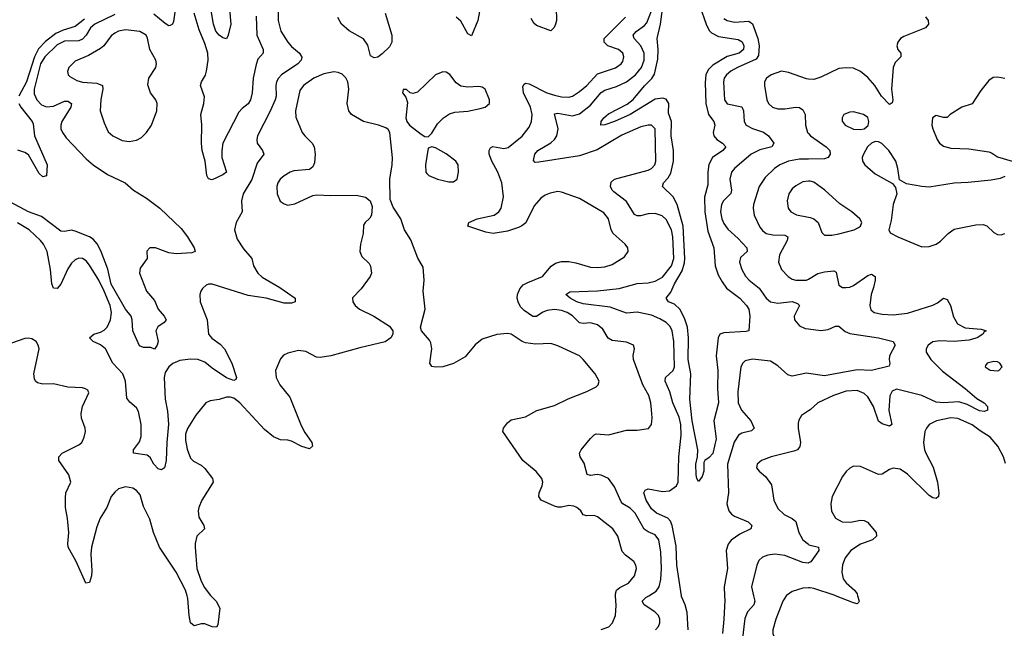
# Model space of a CAD drawing. Header units: inches. Extents: x 1449094 to 1618372, y 389908 to 534307.
# Tile 397 of 494: x 1575622 to 1581088, y 479819 to 483195. Entities that reach past the tile are written whole.
import ezdxf

# ---------------------------------------------------------------- set-up
doc = ezdxf.new("R2010")
doc.units = ezdxf.units.IN
doc.header["$MEASUREMENT"] = 0
for name, color, linetype in [('B5477', 7, 'Continuous'), ('B5478', 7, 'Continuous'), ('B5487', 7, 'Continuous'), ('B5488', 7, 'Continuous')]:
    doc.layers.add(name, color=color, linetype=linetype)

msp = doc.modelspace()

# ---------------------------------------------------------------- linework, layer by layer
at = {"layer": 'B5477', "color": 5}
for points, elevation in [([(1576682.4, 480000), (1576711.7, 479970), (1576732.4, 479930), (1576721.1, 479838.9), (1576715.1, 479824.9), (1576690, 479827.1), (1576650, 479843.5), (1576630, 479844.8), (1576590, 479833.6), (1576570, 479849.4), (1576562, 479890), (1576554.9, 479985.1), (1576550.9, 480000)], 480), ([(1578850, 479813.1), (1578891.8, 479828.2), (1578912.8, 479850), (1578929.8, 479890.2), (1578933.5, 479946.5), (1578929.3, 480000)], 480), ([(1579152.2, 479810), (1579168.7, 479830), (1579175.5, 479850), (1579175.5, 479870), (1579167.6, 479890), (1579148.4, 479910), (1579088.7, 479950), (1579076.8, 479970), (1579096.8, 479990), (1579113.7, 480000)], 460), ([(1579333.4, 479810), (1579327.4, 479907.4), (1579315.7, 479950), (1579295.6, 479995.6), (1579294.9, 480000)], 440), ([(1579534.9, 480000), (1579536.1, 479976.1), (1579531.5, 479870), (1579522.8, 479790)], 440), ([(1579695.3, 480000), (1579702.5, 479970), (1579696.5, 479950), (1579661.6, 479910), (1579647.1, 479872.9), (1579632.3, 479750)], 460), ([(1579876.8, 480000), (1579858.5, 479970), (1579820.2, 479870), (1579803.2, 479810), (1579803.2, 479790), (1579810, 479770.7), (1579830.4, 479750), (1579874, 479730), (1579910, 479722.2), (1579950, 479722.8), (1579990, 479730.8), (1580000, 479734.7)], 480)]:
    msp.add_lwpolyline(points, dxfattribs=dict(at, elevation=elevation))
at = {"layer": 'B5478', "color": 5}
for points, elevation in [([(1576490, 483288.7), (1576475.2, 483184.8), (1576469.3, 483170.7), (1576456.6, 483163.4), (1576450, 483161.4), (1576430, 483174.6), (1576365.8, 483225.8)], 440), ([(1579396.6, 483270), (1579432.1, 483170), (1579450, 483135), (1579462, 483122), (1579501.5, 483101.5), (1579610, 483085.7), (1579632.9, 483072.9), (1579641.8, 483050), (1579639.6, 483030), (1579616.3, 483010), (1579549.6, 482990.4), (1579470, 482942.5), (1579443.6, 482916.4), (1579430.9, 482890), (1579426.9, 482846.9), (1579430.5, 482730), (1579445.1, 482670), (1579475.2, 482630), (1579481.2, 482610), (1579471.7, 482570), (1579476, 482550), (1579491.8, 482530), (1579522.6, 482510), (1579541.5, 482490), (1579525.3, 482470), (1579468.6, 482431.4), (1579447.5, 482392.5), (1579441, 482350), (1579441.1, 482278.9), (1579424.3, 482210), (1579425.3, 482130), (1579442.1, 482022.1), (1579474.8, 481930), (1579483.5, 481830), (1579499.5, 481779.5), (1579520.7, 481740.7), (1579546.3, 481706.3), (1579619.6, 481650), (1579655.8, 481610), (1579670.2, 481590), (1579675.8, 481550), (1579670, 481469.2), (1579655.2, 481464.8), (1579530, 481458.3), (1579509.2, 481450.8), (1579499.2, 481430), (1579487.3, 481330), (1579497.4, 481250), (1579495.9, 481150), (1579501.2, 481070), (1579474.9, 480970), (1579488.4, 480870), (1579470, 480789.3), (1579450, 480766), (1579426, 480750), (1579420.4, 480739.6), (1579420.4, 480690), (1579410, 480661.2), (1579390, 480634), (1579380.9, 480650), (1579377, 480670), (1579376, 480730), (1579385.1, 480770), (1579387.3, 480810), (1579355, 480970), (1579342.2, 481090), (1579348.4, 481230), (1579332.3, 481310), (1579334.3, 481430), (1579328.4, 481490), (1579314.8, 481534.8), (1579287.8, 481587.8), (1579256.6, 481616.6), (1579223.6, 481630), (1579211.1, 481650), (1579236.9, 481683.1), (1579256.2, 481730), (1579298.7, 481801.3), (1579312.7, 481847.3), (1579315, 481870), (1579305.8, 482050), (1579270.8, 482170.8), (1579250, 482212.5), (1579189.8, 482270), (1579196.3, 482290), (1579221.9, 482318.1), (1579236.3, 482343.7), (1579251.3, 482410), (1579250.6, 482470), (1579238.6, 482550), (1579240.7, 482630), (1579223.5, 482676.5), (1579224.5, 482730), (1579210, 482754.4), (1579190, 482759.8), (1579150, 482754), (1579011.1, 482668.9), (1578923.1, 482630), (1578870, 482611.3), (1578847.6, 482610), (1578850, 482630.3), (1578864.5, 482650), (1578890, 482672.2), (1578994, 482726), (1579028, 482752), (1579090, 482828.7), (1579131.7, 482868.3), (1579146.7, 482893.3), (1579163.6, 482976.4), (1579165.5, 483030), (1579160.2, 483090), (1579179.2, 483170), (1579197.9, 483310)], 420), ([(1577056.6, 483276.6), (1577057, 483190), (1577071.2, 483131.2), (1577111.1, 483070), (1577130, 483047.3), (1577174.6, 483010), (1577187.2, 482987.2), (1577183.6, 482970), (1577165, 482950), (1577075.9, 482890), (1577058.2, 482870), (1577048, 482850), (1577043.7, 482830), (1577045.9, 482770), (1577039.5, 482750), (1577013.2, 482686.8), (1576941.8, 482550), (1576937.6, 482530), (1576940.7, 482510), (1576970.3, 482470), (1576978, 482450), (1576940.2, 482399.8), (1576910.9, 482309.1), (1576862.7, 482230), (1576853.7, 482190), (1576857.3, 482130), (1576824, 482070), (1576813.8, 482030), (1576830, 481976.9), (1576863.6, 481923.6), (1576910.3, 481870), (1576919.6, 481830), (1576943.6, 481790), (1576967.3, 481767.3), (1577065.3, 481710), (1577150.6, 481650), (1577151, 481630), (1577130, 481623), (1577090, 481623.5), (1576989.8, 481649.8), (1576890, 481664.8), (1576690, 481728.5), (1576670, 481728.3), (1576656.9, 481723.1), (1576635.8, 481704.2), (1576626.7, 481690), (1576622.4, 481670), (1576623.2, 481630), (1576663.5, 481530), (1576670.8, 481450), (1576688.4, 481428.4), (1576735.1, 481395.2), (1576758, 481370), (1576799.7, 481290), (1576826, 481210), (1576821.6, 481198.4), (1576810, 481192.8), (1576770, 481209.2), (1576690, 481261.8), (1576650, 481294.5), (1576610, 481310.9), (1576570, 481312), (1576510, 481304.7), (1576471.6, 481288.4), (1576449.4, 481270), (1576430, 481237.4), (1576424.3, 481210), (1576429.2, 481090), (1576443.2, 481023.2), (1576448.8, 480951.2), (1576437.8, 480850), (1576434.6, 480750), (1576425.7, 480710), (1576410, 480697.3), (1576390, 480702.8), (1576365.7, 480730), (1576346.5, 480766.5), (1576330, 480779.7), (1576253.2, 480790), (1576253.3, 480810), (1576287.1, 480852.9), (1576296.5, 480883.5), (1576296.1, 480950), (1576282, 481022), (1576270, 481042.3), (1576233, 481073), (1576215.8, 481095.8), (1576209.3, 481190), (1576194.5, 481230), (1576138.2, 481290), (1576098, 481370), (1576070, 481390.9), (1576029.3, 481410), (1576009.6, 481430), (1576032.7, 481450), (1576070, 481460.9), (1576090, 481472.1), (1576107.9, 481490), (1576126, 481530), (1576130.8, 481570), (1576123.9, 481610), (1576090, 481689.8), (1576061.2, 481750), (1576010, 481833.8), (1575990, 481857.8), (1575970, 481870.7), (1575950, 481871.6), (1575930, 481862.8), (1575910, 481844.2), (1575890, 481813.5), (1575850, 481728.2), (1575830, 481703.6), (1575810, 481705.1), (1575800.3, 481730), (1575793, 481810), (1575773.7, 481910), (1575753.6, 481950), (1575736.5, 481970), (1575674.4, 482030), (1575610, 482068.2)], 460), ([(1576787.4, 483252.6), (1576794.7, 483170), (1576779.6, 483110), (1576770, 483089.6), (1576750, 483095.3), (1576730, 483109.2), (1576710, 483132.4), (1576697.3, 483170), (1576678.8, 483278.8)], 420), ([(1578180.7, 483270), (1578165.9, 483190), (1578130, 483106), (1578110, 483116.9), (1578070, 483187.1), (1578045.6, 483210)], 460), ([(1578599.6, 483260.4), (1578601.5, 483190), (1578596.2, 483170), (1578588.2, 483151.8), (1578570, 483133.3), (1578490, 483163.5), (1578475.2, 483175.2), (1578461, 483201)], 460), ([(1579294.9, 480000), (1579270.3, 480170), (1579265.2, 480274.8), (1579243.4, 480390), (1579234.1, 480414.1), (1579220.3, 480430), (1579156.9, 480456.9), (1579130, 480482.5), (1579100.1, 480530), (1579086, 480570), (1579094.7, 480585.3), (1579110, 480592.2), (1579190, 480578.1), (1579230, 480582.4), (1579267.9, 480610), (1579276.7, 480630), (1579280.1, 480770), (1579294, 480890), (1579291.4, 480950), (1579282.6, 480990), (1579247.5, 481070), (1579231.2, 481131.2), (1579204.7, 481190), (1579206.8, 481210), (1579249, 481250), (1579256.5, 481270), (1579253.3, 481410), (1579243.6, 481470), (1579232.8, 481492.8), (1579210, 481516.3), (1579176.2, 481536.2), (1579130, 481555.4), (1579050, 481573.1), (1578990, 481567.7), (1578899.9, 481599.9), (1578750, 481618.8), (1578714.8, 481630), (1578678, 481650), (1578653.3, 481670), (1578675.2, 481684.8), (1578830, 481690.5), (1578950, 481704.5), (1579050, 481731.9), (1579110, 481736.3), (1579150, 481744.3), (1579190, 481766.6), (1579240.6, 481830), (1579253.9, 481870), (1579247.7, 481990), (1579239.6, 482030), (1579210, 482086.4), (1579187.5, 482107.5), (1579150, 482120.6), (1579110, 482119.1), (1579067.6, 482107.6), (1579050, 482107.4), (1579035.2, 482115.2), (1578990, 482186), (1578920.4, 482240.4), (1578910.8, 482250), (1578902.3, 482270), (1578905.6, 482294.4), (1578922.9, 482310), (1579110, 482361.3), (1579129.9, 482370.1), (1579147.5, 482390), (1579153.4, 482410), (1579149.8, 482589.8), (1579129.8, 482609.8), (1579110, 482610.5), (1579070, 482600.9), (1578964.6, 482555.4), (1578827.1, 482472.9), (1578730, 482439.2), (1578504.3, 482404.3), (1578483.1, 482403.1), (1578473.3, 482413.3), (1578482, 482450), (1578498, 482470), (1578570, 482512.8), (1578589.8, 482530), (1578603.5, 482550), (1578610.6, 482590), (1578590, 482672), (1578610, 482676.1), (1578690, 482661.3), (1578730, 482673.5), (1578790, 482720.1), (1578850, 482790.8), (1578870, 482805.1), (1578935.5, 482824.5), (1578990, 482850.6), (1579040.8, 482890), (1579073, 482930), (1579088.8, 482970), (1579088.8, 483010), (1579069.6, 483049.6), (1579032.8, 483090), (1579027.6, 483110), (1579043.4, 483130), (1579090, 483162.5), (1579103.2, 483176.8), (1579130, 483244.9)], 440), ([(1576150, 483223.2), (1576038.6, 483170), (1576014.3, 483150), (1575990.7, 483109.3), (1575970, 483087), (1575950, 483078.4), (1575870, 483076.2), (1575830, 483054.8), (1575760.9, 482990), (1575737.7, 482950), (1575701.4, 482810), (1575703, 482783), (1575717.3, 482750), (1575743.3, 482723.3), (1575770, 482712.6), (1575810, 482715.4), (1575870, 482742.6), (1575890, 482742.7), (1575909, 482730), (1575905.2, 482710), (1575855.5, 482630), (1575849.4, 482610), (1575850.2, 482590), (1575858.6, 482570), (1575879.6, 482539.6), (1575990, 482423.2), (1576030, 482389.2), (1576110, 482336.5), (1576208, 482290), (1576253.4, 482250), (1576325.7, 482205.7), (1576399.3, 482150), (1576517.5, 482037.5), (1576553.7, 481990), (1576590.5, 481929.5), (1576596.3, 481910), (1576577.8, 481902.2), (1576490, 481896.4), (1576450, 481902), (1576375.3, 481930), (1576344.7, 481930), (1576328.1, 481911.9), (1576330.4, 481869.6), (1576290, 481817.2), (1576287.6, 481790), (1576326, 481690), (1576370, 481638), (1576390.3, 481590), (1576424.6, 481550), (1576435.6, 481530), (1576424.5, 481515.5), (1576388.8, 481491.2), (1576377.5, 481470), (1576390.2, 481409.8), (1576385.5, 481390), (1576370, 481367.3), (1576350, 481376.2), (1576310, 481376.3), (1576286.9, 481386.9), (1576250.7, 481470), (1576247, 481530), (1576240.7, 481550), (1576210, 481589.8), (1576130, 481727.7), (1576110.8, 481810.8), (1576072.8, 481912.8), (1576052, 481952), (1576030, 481977.5), (1576010, 481990.8), (1575930, 482022.6), (1575910, 482027), (1575870, 482019.8), (1575850, 482022), (1575743.4, 482103.4), (1575670, 482129.1), (1575570, 482183)], 440), ([(1575981.8, 483198.2), (1575930, 483157.5), (1575862.7, 483137.3), (1575822, 483118), (1575765.4, 483074.6), (1575726.8, 483033.2), (1575703.6, 482990), (1575659.7, 482850), (1575616.7, 482770)], 420), ([(1576934.4, 483214.4), (1576937.4, 483110), (1576974, 483030), (1576972.8, 483010), (1576944.6, 482975.4), (1576934.2, 482945.8), (1576917.5, 482870), (1576913, 482790), (1576903.9, 482750), (1576891, 482729), (1576856.9, 482703.1), (1576838.3, 482681.7), (1576750.2, 482510), (1576744, 482470), (1576744.7, 482430), (1576770.4, 482350), (1576750, 482335.1), (1576690, 482306), (1576670, 482312.3), (1576661.1, 482330), (1576650.7, 482410), (1576635, 482470), (1576630.5, 482510), (1576632.1, 482612.1), (1576628, 482670), (1576644.2, 482730), (1576648.1, 482768.1), (1576626.2, 482830), (1576630.9, 482850), (1576652.8, 482887.2), (1576659.3, 482910), (1576667.9, 482970), (1576667.2, 483010), (1576650, 483063.6), (1576618.1, 483138.1), (1576590, 483232)], 440), ([(1577650.7, 483230.7), (1577687.8, 483110), (1577688.1, 483070), (1577674.7, 483045.3), (1577634.9, 483005.1), (1577610, 482987), (1577590, 482983.8), (1577570, 482994), (1577553.9, 483053.9), (1577530, 483089.7), (1577450, 483132.7), (1577408.9, 483170), (1577387.6, 483207.6)], 460), ([(1579113.7, 480000), (1579155.4, 480024.6), (1579172.6, 480050), (1579181.4, 480090), (1579183.8, 480150), (1579181.2, 480241.2), (1579169, 480310), (1579150, 480336.8), (1579110, 480354.1), (1579089, 480369), (1579038.4, 480458.4), (1579010, 480484.7), (1578969.4, 480509.4), (1578960.2, 480520.2), (1578923.7, 480603.7), (1578890, 480649.8), (1578850, 480669), (1578827.8, 480672.2), (1578790, 480667.4), (1578772.6, 480672.6), (1578755.7, 480735.7), (1578733.6, 480770), (1578729.6, 480790), (1578739.1, 480810), (1578790, 480871.8), (1578810, 480891.8), (1578822.8, 480897.2), (1578890, 480893.1), (1578990, 480918), (1579050, 480918), (1579111.7, 480928.3), (1579129.5, 480950.5), (1579132.9, 480987.1), (1579129.7, 481030.3), (1579125.8, 481070), (1579114.6, 481110), (1579080.9, 481170), (1579028.4, 481310), (1579026.9, 481333.1), (1579034.5, 481370), (1579029.2, 481390), (1578990, 481406.3), (1578910, 481415.3), (1578888.4, 481428.4), (1578859, 481479), (1578830, 481502.2), (1578790, 481513.8), (1578750, 481509.9), (1578730, 481513.8), (1578690, 481552.5), (1578661, 481570), (1578630, 481581.5), (1578590, 481587.2), (1578550, 481582.1), (1578526.5, 481573.5), (1578490, 481547.8), (1578470, 481548.9), (1578422, 481582), (1578402.2, 481602.2), (1578388.4, 481630), (1578383.7, 481650), (1578385.5, 481670), (1578398.7, 481701.3), (1578416.3, 481723.7), (1578441.9, 481738.1), (1578524.2, 481770), (1578572.3, 481827.7), (1578596.1, 481843.9), (1578630, 481852.9), (1578670, 481853.4), (1578710, 481847.2), (1578790, 481822), (1578830, 481819.7), (1578870, 481823.8), (1578910, 481837.6), (1578979.4, 481880.6), (1579000.5, 481910), (1578996.9, 481930), (1578982.2, 481950), (1578915.8, 482010), (1578905.3, 482030), (1578890.8, 482090), (1578864, 482124), (1578730, 482202.4), (1578630, 482238.3), (1578610, 482241.5), (1578566.3, 482233.7), (1578538.2, 482221.8), (1578514.7, 482205.3), (1578478.2, 482161.8), (1578430.9, 482069.1), (1578410, 482051.1), (1578390, 482042), (1578330, 482021.8), (1578250, 482009), (1578210, 482016.1), (1578109.2, 482050), (1578116, 482070), (1578161.2, 482090), (1578255.6, 482110), (1578281, 482130), (1578293.8, 482150), (1578307.3, 482212.7), (1578299.1, 482290), (1578275.9, 482350), (1578242, 482410), (1578228.9, 482450), (1578227.7, 482470), (1578235.8, 482484.2), (1578249, 482491), (1578310, 482480.6), (1578333.5, 482486.5), (1578411.3, 482548.7), (1578450, 482598.3), (1578463, 482630), (1578467, 482670), (1578457.8, 482710), (1578418.3, 482790), (1578414.9, 482825.1), (1578422.4, 482837.6), (1578430, 482842.2), (1578450, 482840.1), (1578548.4, 482790), (1578590, 482776.6), (1578630, 482766.5), (1578670, 482766), (1578690, 482771.8), (1578730, 482796.2), (1578770, 482830.8), (1578830, 482895.5), (1578930, 482927.7), (1578960.3, 482950), (1578970, 482963.6), (1578976, 482990), (1578969.8, 483010), (1578945.1, 483030), (1578886, 483050), (1578865.6, 483070), (1578865.5, 483090), (1578984.2, 483210)], 460), ([(1579530, 483202), (1579548.9, 483190), (1579590, 483181.4), (1579670, 483187.5), (1579690, 483172.8), (1579719.9, 483090), (1579726.6, 483050), (1579723.4, 482996.6), (1579710, 482976.9), (1579605.8, 482930), (1579569.3, 482910), (1579545.4, 482890), (1579533.2, 482870), (1579528.1, 482850), (1579534, 482750), (1579550, 482728.6), (1579631.1, 482711.1), (1579640.5, 482690), (1579644.5, 482630), (1579654.6, 482610), (1579690.7, 482590.7), (1579750.8, 482570.9), (1579778, 482550), (1579808.9, 482510), (1579796.4, 482490), (1579730, 482473.2), (1579681.8, 482450), (1579589.6, 482370.4), (1579574.2, 482350), (1579563.8, 482310), (1579572.7, 482250), (1579569.5, 482230.5), (1579529.2, 482190.8), (1579518, 482170), (1579511.5, 482130), (1579519.5, 482090), (1579530, 482064.9), (1579552.3, 482032.3), (1579610, 481982.2), (1579659.2, 481930), (1579660.3, 481910), (1579623.3, 481876.6), (1579617.7, 481850), (1579630.2, 481810), (1579651.9, 481771.9), (1579671.3, 481750), (1579726.4, 481706.4), (1579765.6, 481650), (1579790, 481630.2), (1579830, 481622.8), (1579910, 481631.3), (1579940.4, 481620.4), (1579950.3, 481610), (1579921.2, 481550), (1579923.9, 481530), (1579950, 481496.9), (1579982.3, 481482.3), (1580000, 481480.1)], 440), ([(1578929.3, 480000), (1578928.5, 480010), (1578935.4, 480030), (1578953.9, 480046.1), (1579001, 480070), (1579034.4, 480110), (1579045.1, 480150), (1579043.1, 480170), (1579030.6, 480190.6), (1578984.3, 480224.3), (1578965.8, 480245.8), (1578943.1, 480330), (1578915.1, 480370), (1578830, 480437.6), (1578810, 480445.7), (1578770, 480442.7), (1578750, 480448.7), (1578737.6, 480470), (1578714, 480490), (1578697.5, 480497.5), (1578670, 480500.9), (1578630, 480490.8), (1578610, 480490.8), (1578590, 480495.8), (1578516.3, 480530), (1578503.1, 480550), (1578505.1, 480570), (1578522.2, 480610), (1578525.4, 480630), (1578519.7, 480650), (1578488.9, 480688.9), (1578414, 480750), (1578304.7, 480910), (1578306.9, 480930), (1578330, 480958.9), (1578350, 480974.9), (1578430, 480992.3), (1578493, 481027), (1578590, 481054.6), (1578667.2, 481092.8), (1578770, 481131.8), (1578821.3, 481158.7), (1578832.7, 481170), (1578838, 481190), (1578816.3, 481230), (1578750, 481309.6), (1578730, 481329.7), (1578710, 481340.4), (1578610, 481386.2), (1578570, 481399.8), (1578484.8, 481395.2), (1578430, 481402.8), (1578410.6, 481410.6), (1578350, 481449.8), (1578330, 481454), (1578270, 481448.7), (1578190, 481423.1), (1578150, 481391), (1578094.6, 481325.4), (1578030, 481288), (1577970, 481269.1), (1577930, 481266.8), (1577910, 481272), (1577898, 481290), (1577909.6, 481369.6), (1577903.3, 481403.3), (1577896.9, 481416.9), (1577852.7, 481470), (1577847, 481490), (1577872.8, 481590), (1577861.2, 481690), (1577867, 481750), (1577862, 481822), (1577832.9, 481872.9), (1577793.4, 481973.4), (1577757.6, 482030), (1577738, 482090), (1577695.8, 482155.8), (1577678, 482198), (1577676.9, 482310), (1577689.8, 482390.2), (1577691.4, 482428.6), (1577676.3, 482570), (1577666.7, 482586.7), (1577654.7, 482594.8), (1577614, 482610), (1577530, 482631.1), (1577463, 482670), (1577449.7, 482690), (1577439.8, 482730), (1577448.6, 482810), (1577443.1, 482850), (1577432.7, 482872.7), (1577412.8, 482892.8), (1577390, 482902.8), (1577365.3, 482905.3), (1577310, 482895), (1577254.6, 482870), (1577198.2, 482830), (1577177.4, 482802.6), (1577152.8, 482690), (1577154.6, 482654.6), (1577190.3, 482570), (1577204.4, 482550), (1577245.3, 482510), (1577256, 482490), (1577262.4, 482450), (1577259, 482401), (1577250, 482379.6), (1577230, 482364.8), (1577143.4, 482356.6), (1577123, 482350), (1577090, 482329.7), (1577067.6, 482310), (1577055.6, 482290), (1577049.1, 482270), (1577051.7, 482230), (1577067.8, 482187.8), (1577090, 482172.9), (1577110, 482167.2), (1577150, 482173.4), (1577250, 482219.5), (1577270, 482224.4), (1577350, 482219.5), (1577490, 482222.6), (1577541, 482210), (1577567.3, 482190), (1577578.5, 482158.5), (1577574, 482110), (1577565.5, 482094.5), (1577538.8, 482070), (1577530, 482055.3), (1577528.4, 482010), (1577513.4, 481950), (1577510.6, 481910), (1577521.7, 481881.7), (1577562, 481842), (1577568.6, 481828.6), (1577574, 481790), (1577566.7, 481770), (1577517, 481703), (1577470, 481652.3), (1577470.4, 481630), (1577483.7, 481610), (1577508.4, 481590), (1577588.2, 481550), (1577674.9, 481494.9), (1577692.7, 481470), (1577692.7, 481450), (1577682.4, 481430), (1577650, 481408.5), (1577510, 481375.6), (1577350, 481329.7), (1577290, 481320.5), (1577270, 481322.9), (1577210, 481354.5), (1577170, 481359.5), (1577110, 481346), (1577086.4, 481333.6), (1577070, 481314), (1577041.6, 481250), (1577044.9, 481210), (1577066.4, 481170), (1577120.9, 481100.9), (1577184.2, 480944.2), (1577205, 480905), (1577242.8, 480850), (1577246.7, 480830), (1577230, 480814.7), (1577187.7, 480827.7), (1577130, 480858), (1577110, 480863.6), (1577070, 480864.5), (1577030, 480881.1), (1576981.1, 480921.1), (1576843.9, 481070), (1576810, 481094.9), (1576790, 481100.8), (1576770, 481100.7), (1576730, 481088.7), (1576679.1, 481080.9), (1576655.5, 481070), (1576599.5, 481000.5), (1576552.9, 480927.1), (1576543.2, 480896.8), (1576542.4, 480862.4), (1576552.4, 480812.4), (1576570, 480762), (1576586, 480746), (1576630, 480723.9), (1576650, 480704.7), (1576692.3, 480650), (1576696.5, 480630), (1576633.4, 480530), (1576616.9, 480490), (1576612.9, 480470), (1576616.3, 480436.3), (1576644.9, 480390), (1576648, 480370), (1576605.3, 480330), (1576596, 480290), (1576596.1, 480270), (1576605.9, 480150), (1576626.8, 480086.8), (1576646.8, 480046.9), (1576681.2, 480001.2), (1576682.4, 480000)], 480), ([(1580000, 482865.7), (1579990, 482866.5), (1579890, 482902.6), (1579850, 482909), (1579794, 482890), (1579767.4, 482870), (1579756.5, 482850), (1579756.2, 482830), (1579768.5, 482750), (1579778, 482730), (1579801.3, 482710), (1579830, 482700.6), (1579870, 482700.2), (1579930.2, 482710.2), (1579950, 482708.1), (1579970, 482696), (1579982.6, 482670), (1579983.5, 482610), (1579994.4, 482570), (1580000, 482563.8)], 460), ([(1575616.3, 482730), (1575627.5, 482710), (1575691.8, 482630), (1575697.1, 482617.1), (1575705, 482550), (1575774.9, 482390), (1575770, 482328.7), (1575750, 482322.7), (1575730, 482342.7), (1575670, 482445), (1575650, 482458.5), (1575611.1, 482471.1)], 420), ([(1580000, 482421.5), (1579950, 482420.8), (1579889.3, 482410.7), (1579840.9, 482390), (1579812.3, 482370), (1579760.4, 482319.6), (1579726.5, 482270), (1579696, 482170), (1579692.8, 482150), (1579698.5, 482110), (1579730, 482044.9), (1579745.2, 482025.2), (1579766.3, 482010), (1579802.3, 482002.3), (1579870, 482000.8), (1579885.4, 481990), (1579881.5, 481970), (1579839.2, 481890), (1579833.8, 481850), (1579850.3, 481810), (1579887.4, 481770), (1579910, 481755.2), (1579930, 481750.2), (1579990, 481749.4), (1580000, 481755.7)], 460), ([(1580000, 482298.6), (1579970, 482294.8), (1579930, 482274), (1579910, 482256.4), (1579891.6, 482230), (1579881.5, 482190), (1579887.6, 482150), (1579903.1, 482130), (1579933.2, 482113.2), (1580000, 482100.4)], 480), ([(1576550.9, 480000), (1576542.9, 480030), (1576491.2, 480130), (1576398.2, 480270), (1576365.4, 480350), (1576344.7, 480424.7), (1576310, 480495.3), (1576290, 480559), (1576270, 480583.7), (1576250, 480596.9), (1576210, 480604.7), (1576170, 480592.3), (1576150, 480575.1), (1576130, 480549.4), (1576105.3, 480490), (1576069.1, 480430), (1576050, 480381.2), (1576020.6, 480270), (1576017.4, 480230), (1576023, 480137), (1576019.6, 480110), (1576010, 480074), (1575989.6, 480070), (1575935.1, 480190), (1575891.1, 480270), (1575888.4, 480290), (1575894.2, 480350), (1575887.6, 480427.6), (1575876.9, 480490), (1575876.6, 480543.4), (1575878.7, 480570), (1575905.1, 480630), (1575894, 480670), (1575838.4, 480750), (1575839.5, 480770), (1575857, 480790), (1575950, 480836.3), (1575966, 480850), (1575980.1, 480879.9), (1575986.6, 480910), (1575984.5, 480930), (1575965.5, 480985.5), (1575963.1, 481010), (1575969.8, 481050.2), (1576006, 481126), (1575999.4, 481139.4), (1575988.1, 481148.1), (1575970, 481152.6), (1575890, 481156.9), (1575810, 481175.1), (1575750, 481173.3), (1575720.8, 481180.8), (1575709.6, 481189.7), (1575703.3, 481203.3), (1575699.7, 481230), (1575729.3, 481369.3), (1575725.2, 481390), (1575714, 481410), (1575690, 481424), (1575669.2, 481429.2), (1575650, 481426.6), (1575550, 481391.1)], 480), ([(1580000, 481232.2), (1579990, 481233.6), (1579910, 481217.3), (1579885.6, 481225.6), (1579830, 481275.9), (1579790, 481300.6), (1579690, 481312.8), (1579650, 481302.7), (1579635.6, 481290), (1579624.5, 481270), (1579608.1, 481130), (1579610.9, 481070), (1579629.2, 481029.2), (1579681.5, 480970), (1579698.9, 480930), (1579684.8, 480915.2), (1579630, 480901.5), (1579611.6, 480890), (1579588, 480852), (1579551.4, 480730), (1579556, 480570), (1579547.9, 480510), (1579559, 480470), (1579572.6, 480452.6), (1579590, 480440.9), (1579666.7, 480410), (1579687, 480390), (1579680.5, 480370), (1579618.7, 480341.3), (1579571.4, 480308.6), (1579554.4, 480285.6), (1579544.3, 480250), (1579551.7, 480150), (1579532.3, 480050), (1579534.9, 480000)], 440), ([(1580000, 481024.6), (1579961.3, 480998.7), (1579946.4, 480973.6), (1579943.4, 480956.6), (1579943.2, 480930), (1579955.4, 480850), (1579952.6, 480827.4), (1579939.5, 480810), (1579918.9, 480801), (1579794, 480770), (1579740.7, 480750), (1579715.5, 480730), (1579712.7, 480710), (1579726.4, 480690), (1579761.6, 480661.6), (1579795.2, 480615.2), (1579807.6, 480530), (1579830, 480483.1), (1579864.9, 480450), (1579910, 480427.7), (1579930, 480411.7), (1579946.4, 480350), (1579970, 480310.3), (1580000, 480285.3)], 460), ([(1580000, 480181.5), (1579999, 480181), (1579970, 480183.4), (1579870, 480223.7), (1579814, 480230), (1579774.6, 480225.4), (1579746, 480214), (1579725.3, 480194.7), (1579714, 480170), (1579683.5, 480050), (1579695.3, 480000)], 460), ([(1580000, 480043.3), (1579970, 480041.8), (1579910, 480023.5), (1579878, 480002), (1579876.8, 480000)], 480)]:
    msp.add_lwpolyline(points, dxfattribs=dict(at, elevation=elevation))
for points, elevation in [([(1576210, 483139.5), (1576170, 483132), (1576150, 483121.2), (1576130, 483104.8), (1576089.1, 483050.9), (1576070, 483034.8), (1576003.2, 482996.8), (1575930, 482964.2), (1575894.9, 482930), (1575887.3, 482907.3), (1575890.4, 482890), (1575900.2, 482880.2), (1575938.7, 482858.7), (1575970, 482849.4), (1576050, 482843), (1576081.1, 482830), (1576083.5, 482810), (1576072.1, 482752.1), (1576069, 482690), (1576090, 482622.8), (1576113.9, 482573.9), (1576139.1, 482550), (1576190, 482525.5), (1576230, 482520.2), (1576270, 482526.7), (1576297.8, 482542.2), (1576326.3, 482570), (1576352.8, 482610), (1576383.5, 482690), (1576385.1, 482730), (1576377.4, 482750), (1576348, 482790), (1576333.9, 482833.9), (1576338.3, 482870), (1576377.4, 482930), (1576381.1, 482950), (1576378.3, 482970), (1576344.4, 483030), (1576332, 483092), (1576324, 483110), (1576289.3, 483130)], 460), ([(1577970, 482906), (1577930, 482889.5), (1577830, 482792.3), (1577805.2, 482785.2), (1577789, 482789), (1577770, 482808.7), (1577750, 482808), (1577746.7, 482790), (1577765.5, 482765.5), (1577775.5, 482735.5), (1577765.3, 482650), (1577770.4, 482630), (1577786.4, 482610), (1577850, 482560.4), (1577870, 482546.8), (1577890, 482544.7), (1577910, 482566), (1577941.8, 482618.2), (1577974.3, 482650), (1578007.4, 482672.6), (1578037.2, 482682.8), (1578110, 482688.5), (1578177.6, 482702.4), (1578205.2, 482710), (1578219.4, 482720.6), (1578229.4, 482730), (1578229.6, 482750), (1578206.6, 482810), (1578190, 482821.6), (1578170, 482825.1), (1578110, 482821.4), (1578070, 482827.1), (1578045.6, 482845.6), (1578010, 482891.6), (1577990, 482903.6)], 480), ([(1577910, 482489.2), (1577890, 482482), (1577874, 482390), (1577877.1, 482350), (1577882.5, 482342.5), (1577894, 482330), (1577941, 482310), (1578004.8, 482295.2), (1578030, 482295.5), (1578049.6, 482310.4), (1578058.7, 482350), (1578055.1, 482390), (1578042.9, 482410), (1577990, 482451.5), (1577930, 482483.7)], 480)]:
    msp.add_lwpolyline(points, close=True, dxfattribs=dict(at, elevation=elevation))
at = {"layer": 'B5487', "color": 5, "elevation": 480}
msp.add_lwpolyline([(1580273, 480000), (1580281.6, 479970), (1580278.3, 479961.7), (1580270, 479955.1), (1580250, 479960.4), (1580150, 480000)], dxfattribs=at)
at = {"layer": 'B5488', "color": 5}
for points, elevation in [([(1580650.5, 483210.5), (1580664.4, 483190), (1580666.7, 483170), (1580649.5, 483150.5), (1580530, 483101.8), (1580511.8, 483090), (1580496.5, 483070), (1580491.5, 483050), (1580497.4, 483030), (1580512.7, 483010), (1580513, 482990), (1580481.5, 482958.5), (1580470.8, 482930), (1580462, 482810), (1580468, 482750), (1580465.7, 482734.3), (1580454.1, 482725.9), (1580450, 482725.4), (1580406.7, 482770), (1580369.2, 482830), (1580330, 482875.3), (1580290, 482907.4), (1580250, 482925.6), (1580210, 482928.8), (1580170, 482923.5), (1580070, 482875.8), (1580030, 482863.2), (1580000, 482865.7)], 460), ([(1581090, 482869.6), (1581050, 482876.3), (1581026.3, 482873.7), (1581002.3, 482857.7), (1580958, 482802), (1580910, 482729.3), (1580851.3, 482710), (1580786.8, 482670), (1580770, 482653.2), (1580750, 482652.3), (1580710, 482664.2), (1580689.2, 482650.8), (1580685.3, 482610), (1580690.8, 482589.2), (1580714.9, 482530), (1580728.5, 482510), (1580750, 482493.7), (1580790, 482482.4), (1580890, 482479.6), (1581001.3, 482461.3), (1581016.5, 482456.5), (1581050, 482434.9), (1581131.3, 482410)], 480), ([(1580000, 482563.8), (1580012.4, 482550), (1580098, 482490), (1580118.9, 482470), (1580121.1, 482450), (1580109.1, 482430.9), (1580090, 482422.8), (1580000, 482421.5)], 460), ([(1581090, 482324.5), (1581065.1, 482314.9), (1581014.4, 482305.6), (1580887.9, 482292.1), (1580810, 482288.7), (1580670, 482266.6), (1580630, 482269.7), (1580544.9, 482284.9), (1580506.3, 482306.3), (1580496.9, 482370), (1580485.7, 482410), (1580446, 482470), (1580407.6, 482507.6), (1580390, 482516.8), (1580370, 482519.2), (1580350, 482510.9), (1580328.4, 482490), (1580305.4, 482450), (1580298.2, 482430), (1580300.7, 482410), (1580314.2, 482390), (1580370, 482340.2), (1580466.4, 482286.4), (1580483.8, 482263.8), (1580490.4, 482230), (1580471.4, 482170), (1580459.4, 482080.6), (1580446, 482030), (1580453.4, 482013.4), (1580496.3, 481990), (1580630, 481935.8), (1580670, 481937.4), (1580710, 481950.3), (1580733.5, 481966.5), (1580776.2, 482010), (1580810, 482033.7), (1580930, 482057.6), (1580970, 482059.5), (1580990, 482052.4), (1581030, 482015.5), (1581050, 482004.4), (1581070, 482002.4), (1581090, 482008.5)], 480), ([(1580000, 482100.4), (1580010, 482098.5), (1580030.6, 482090), (1580054, 482070), (1580074.9, 482014.9), (1580090, 482000.4), (1580130, 481999.6), (1580170, 482008), (1580254, 482030), (1580278, 482042), (1580289.2, 482050), (1580296, 482070), (1580285.1, 482090), (1580240.5, 482130), (1580173.9, 482173.9), (1580091.6, 482250), (1580030, 482294), (1580010, 482299.8), (1580000, 482298.6)], 480), ([(1580000, 481755.7), (1580052, 481788.1), (1580090, 481797.2), (1580141.3, 481801.3), (1580154.4, 481794.4), (1580170, 481722), (1580189, 481709), (1580208.9, 481708.9), (1580230, 481711.3), (1580250, 481720.6), (1580330, 481776.2), (1580350, 481783.6), (1580370, 481770.7), (1580370.2, 481750.2), (1580362.3, 481710), (1580347.8, 481670), (1580341.2, 481610), (1580345.9, 481585.9), (1580364.9, 481570), (1580410, 481561.2), (1580470, 481557.2), (1580550, 481567), (1580690, 481611.4), (1580716.1, 481623.9), (1580750, 481650.4), (1580770, 481643.1), (1580789, 481610), (1580806.4, 481546.4), (1580828.4, 481508.4), (1580870, 481486.6), (1580958.7, 481478.7), (1580987.3, 481470), (1580976.5, 481463.5), (1580968.8, 481450), (1580936.5, 481430), (1580890, 481416.7), (1580810, 481409.5), (1580730, 481414.2), (1580691.1, 481408.9), (1580664.7, 481390), (1580653.7, 481370), (1580653.7, 481350), (1580679.8, 481310), (1580745.4, 481245.4), (1580871, 481150), (1580934.5, 481094.5), (1580975.8, 481070), (1580994, 481050), (1580994.4, 481030), (1580978, 481022), (1580950, 481025.5), (1580880.9, 481060.9), (1580835.5, 481075.5), (1580749.7, 481070.3), (1580710, 481073.7), (1580630, 481111.4), (1580490, 481146.2), (1580465.3, 481134.7), (1580452.2, 481107.8), (1580446.8, 481026.8), (1580463, 480950), (1580450, 480940.5), (1580410, 480953), (1580390, 480967.3), (1580362.4, 481050), (1580330, 481103.1), (1580310, 481122.3), (1580270, 481139.1), (1580210, 481134), (1580139.5, 481110), (1580053, 481070), (1580009.2, 481030.8), (1580000, 481024.6)], 460), ([(1580000, 481480.1), (1580070, 481471.5), (1580110, 481476.8), (1580150, 481494.4), (1580170, 481494.6), (1580204.8, 481464.8), (1580230, 481454.5), (1580390, 481430.9), (1580470.7, 481410), (1580482, 481390), (1580450.4, 481330), (1580448.2, 481310), (1580452.8, 481287.2), (1580447.7, 481272.3), (1580350, 481248.9), (1580270, 481252.7), (1580090, 481219.3), (1580000, 481232.2)], 440), ([(1581093.9, 480733.9), (1581083.4, 480770), (1581051, 480830), (1581010, 480878.8), (1580953.7, 480913.7), (1580910, 480947.3), (1580830, 480983.4), (1580790, 480985.9), (1580710.9, 480969.1), (1580671.2, 480948.8), (1580655.3, 480930), (1580647.4, 480910), (1580639.7, 480850), (1580645, 480810), (1580651.2, 480790), (1580692.8, 480712.8), (1580716.5, 480630), (1580724.6, 480570), (1580721.6, 480550), (1580710, 480538.4), (1580690, 480543.1), (1580670, 480556), (1580550, 480674.4), (1580510, 480701.6), (1580470, 480707.1), (1580450, 480699.7), (1580410, 480674), (1580390, 480672.4), (1580290, 480716.4), (1580250, 480718), (1580230, 480707.8), (1580210.2, 480689.8), (1580190, 480660.7), (1580131.6, 480550), (1580124.9, 480510), (1580128.2, 480468.2), (1580150.4, 480430), (1580186.8, 480410), (1580233, 480407), (1580290, 480419.6), (1580310, 480417.7), (1580328.5, 480408.5), (1580375.8, 480350), (1580378.4, 480330), (1580356.4, 480310), (1580290, 480285.6), (1580235.8, 480250), (1580204.5, 480210), (1580189.5, 480170.5), (1580185.1, 480130), (1580193.3, 480093.3), (1580210, 480072.1), (1580256.9, 480030), (1580270, 480010.4), (1580273, 480000)], 480), ([(1580000, 480285.3), (1580002.9, 480282.9), (1580055.5, 480270), (1580057.6, 480250), (1580012.9, 480187.1), (1580000, 480181.5)], 460), ([(1580150, 480000), (1580142.9, 480002.8), (1580030, 480039.8), (1580010, 480043.7), (1580000, 480043.3)], 480)]:
    msp.add_lwpolyline(points, dxfattribs=dict(at, elevation=elevation))
at = {"layer": 'B5488', "color": 5, "elevation": 480}
for points in [[(1580250, 482683.5), (1580230, 482682.4), (1580197.3, 482670), (1580186.7, 482650), (1580188.5, 482631.5), (1580204.4, 482610), (1580250, 482587.9), (1580290, 482586.4), (1580310, 482590.3), (1580331.6, 482608.4), (1580336.4, 482630), (1580330, 482653), (1580305.2, 482670)], [(1581030, 481299.3), (1580992, 481290), (1580983.5, 481276.5), (1580981, 481270), (1581010, 481251), (1581050, 481247.3), (1581058, 481250), (1581075.3, 481270), (1581062, 481290), (1581050, 481297.2)]]:
    msp.add_lwpolyline(points, close=True, dxfattribs=at)

doc.saveas('drawing.dxf')
